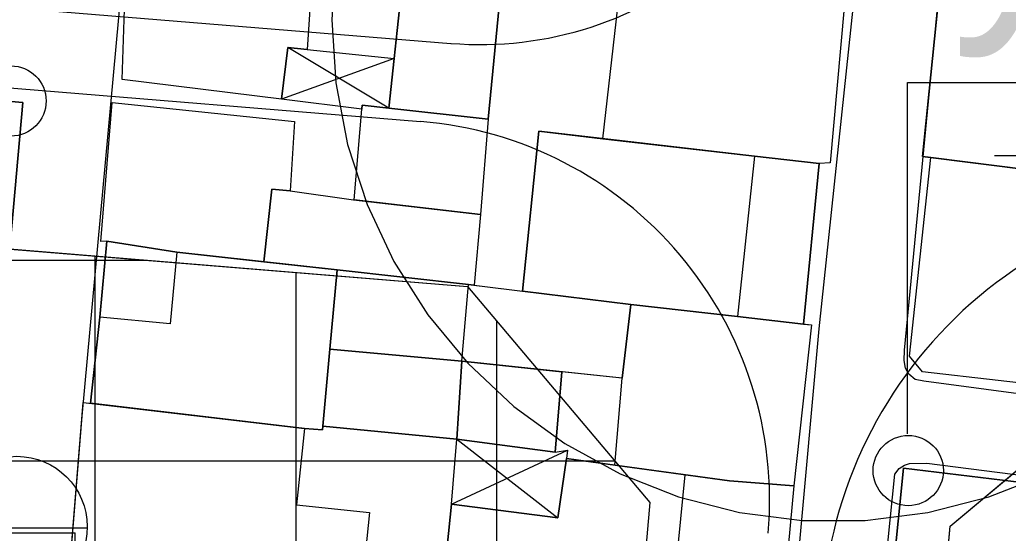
# Model space of a CAD drawing. Extents: x 417997 to 421451, y 4451742 to 4455216.
# Drawn here: x 420801.18 to 420850.42, y 4452264.74 to 4452290.33 of the extents above; entities that cross this region are included whole.
import ezdxf

# ---------------------------------------------------------------- set-up
doc = ezdxf.new("R2010")
doc.units = 0
for name, color, linetype in [('ADAKENARI', 7, 'Continuous'), ('B_Mesken', 7, 'Continuous'), ('B_Sundurma', 7, 'Continuous'), ('B_Teras', 7, 'Continuous'), ('KALDIRIM', 7, 'Continuous'), ('KD_KAV_25', 7, 'Continuous'), ('PL_K_TALI_IS_MRK', 7, 'Continuous'), ('S_Elektrik_Diregi', 7, 'Continuous'), ('S_Rogar_Kapagi', 7, 'Continuous'), ('TR_TALIISMERK', 7, 'Continuous'), ('Y_Yapi', 7, 'Continuous'), ('Yol_Sose', 7, 'Continuous')]:
    doc.layers.add(name, color=color, linetype=linetype)

msp = doc.modelspace()

# ---------------------------------------------------------------- linework, layer by layer
at = {"layer": 'ADAKENARI'}
for p, q in [((420744.943, 4452283.455), (420823.481, 4452277.046)), ((420744.943, 4452283.455), (420823.481, 4452277.046)), ((420823.481, 4452277.046), (420832.572, 4452266.271)), ((420823.481, 4452277.046), (420832.572, 4452266.271)), ((420847.526, 4452265.09), (420858.362, 4452274.16)), ((420847.526, 4452265.09), (420858.362, 4452274.16)), ((420832.572, 4452266.271), (420830.12, 4452238.349)), ((420832.572, 4452266.271), (420830.12, 4452238.349)), ((420845.037, 4452236.746), (420847.526, 4452265.09)), ((420845.037, 4452236.746), (420847.526, 4452265.09))]:
    msp.add_line(p, q, dxfattribs=at)
at = {"layer": 'B_Mesken'}
for points in [[(420815.839, 4452294.093), (420815.499, 4452288.853), (420814.539, 4452288.943), (420814.209, 4452286.373), (420806.279, 4452287.353), (420806.419, 4452291.353), (420806.669, 4452295.113), (420814.659, 4452294.193)], [(420815.839, 4452294.088), (420815.499, 4452288.853), (420814.539, 4452288.943), (420814.209, 4452286.373), (420806.279, 4452287.353), (420806.419, 4452291.353), (420806.669, 4452295.113), (420814.659, 4452294.193)], [(420857.659, 4452288.713), (420858.089, 4452292.733), (420855.319, 4452293.003), (420855.339, 4452293.323), (420847.249, 4452294.273), (420846.149, 4452283.513), (420857.109, 4452282.133)], [(420858.076, 4452292.612), (420857.659, 4452288.713), (420857.109, 4452282.133), (420854.579, 4452282.452), (420846.569, 4452283.461), (420846.149, 4452283.513), (420847.249, 4452294.273), (420855.339, 4452293.323), (420855.319, 4452293.003), (420858.089, 4452292.733)], [(420824.511, 4452285.379), (420825.25, 4452292.921), (420820.389, 4452293.683), (420819.564, 4452285.931)], [(420825.25, 4452292.921), (420824.511, 4452285.379), (420819.564, 4452285.931), (420819.826, 4452288.391), (420820.389, 4452293.683)], [(420842.241, 4452290.947), (420841.543, 4452283.203), (420841.002, 4452283.167), (420837.786, 4452283.525), (420830.227, 4452284.401), (420831.115, 4452292.292)], [(420842.241, 4452290.947), (420841.543, 4452283.203), (420841.002, 4452283.167), (420837.786, 4452283.525), (420830.227, 4452284.401), (420831.115, 4452292.292)], [(420801.324, 4452286.209), (420793.143, 4452286.902), (420793.221, 4452287.303), (420790.176, 4452287.617), (420789.507, 4452276.413), (420800.386, 4452275.594)], [(420801.324, 4452286.209), (420800.386, 4452275.594), (420799.783, 4452275.64), (420789.507, 4452276.413), (420790.089, 4452286.162), (420790.176, 4452287.617), (420793.221, 4452287.303), (420793.143, 4452286.903)], [(420808.999, 4452278.753), (420805.509, 4452279.293), (420805.219, 4452279.283), (420805.789, 4452286.203), (420814.859, 4452285.253), (420814.649, 4452281.803), (420813.739, 4452281.893), (420813.329, 4452278.273)], [(420814.649, 4452281.803), (420813.739, 4452281.893), (420813.329, 4452278.273), (420808.999, 4452278.753), (420805.509, 4452279.293), (420805.219, 4452279.283), (420805.789, 4452286.203), (420814.859, 4452285.253)], [(420817.829, 4452281.357), (420818.238, 4452286.079), (420824.511, 4452285.379), (420824.136, 4452280.623)], [(420819.564, 4452285.931), (420824.511, 4452285.379), (420824.136, 4452280.623), (420817.829, 4452281.358), (420818.22, 4452285.867), (420818.238, 4452286.079)], [(420840.217, 4452275.168), (420841.002, 4452283.167), (420837.786, 4452283.525), (420827.037, 4452284.771), (420826.22, 4452276.81), (420831.619, 4452276.143), (420836.929, 4452275.541)], [(420830.227, 4452284.401), (420837.786, 4452283.525), (420841.002, 4452283.167), (420840.217, 4452275.168), (420836.929, 4452275.541), (420831.619, 4452276.143), (420826.221, 4452276.81), (420827.037, 4452284.771)], [(420854.579, 4452282.453), (420853.689, 4452271.923), (420846.149, 4452272.783), (420845.509, 4452273.573), (420846.569, 4452283.463)], [(420854.579, 4452282.452), (420854.317, 4452279.355), (420853.689, 4452271.923), (420846.149, 4452272.783), (420845.509, 4452273.573), (420846.569, 4452283.461)], [(420813.329, 4452278.273), (420813.739, 4452281.893), (420814.649, 4452281.803), (420817.806, 4452281.36), (420824.136, 4452280.623), (420823.821, 4452277.107), (420823.529, 4452277.143), (420816.989, 4452277.863), (420813.329, 4452278.273)], [(420814.649, 4452281.803), (420817.806, 4452281.36), (420817.829, 4452281.358), (420824.136, 4452280.623), (420823.821, 4452277.107), (420823.529, 4452277.143), (420816.989, 4452277.863), (420813.329, 4452278.273), (420813.739, 4452281.893)], [(420805.509, 4452279.293), (420805.169, 4452275.513), (420804.699, 4452271.223), (420815.359, 4452269.963), (420816.259, 4452269.903), (420816.989, 4452277.863), (420813.329, 4452278.273), (420808.999, 4452278.753)], [(420816.989, 4452277.863), (420816.628, 4452273.923), (420816.275, 4452270.072), (420816.259, 4452269.903), (420815.359, 4452269.963), (420804.699, 4452271.223), (420805.169, 4452275.513), (420805.509, 4452279.293), (420808.999, 4452278.753), (420813.329, 4452278.273)], [(420823.209, 4452273.323), (420816.628, 4452273.923), (420816.989, 4452277.863), (420823.529, 4452277.143), (420823.821, 4452277.107), (420826.221, 4452276.81), (420831.619, 4452276.143), (420831.189, 4452272.473), (420828.179, 4452272.793)], [(420823.529, 4452277.143), (420816.989, 4452277.863), (420816.629, 4452273.923), (420823.209, 4452273.323), (420823.529, 4452277.143), (420831.619, 4452276.143), (420831.189, 4452272.473), (420823.209, 4452273.323), (420823.529, 4452277.143)], [(420830.829, 4452268.143), (420831.189, 4452272.473), (420831.619, 4452276.143), (420840.619, 4452275.123), (420839.739, 4452267.103), (420836.539, 4452267.353)], [(420840.217, 4452275.168), (420840.619, 4452275.123), (420839.739, 4452267.103), (420836.539, 4452267.353), (420830.829, 4452268.143), (420831.189, 4452272.473), (420831.619, 4452276.143), (420836.929, 4452275.541)], [(420816.629, 4452273.923), (420816.269, 4452270.073), (420822.959, 4452269.433), (420823.209, 4452273.323)], [(420823.209, 4452273.323), (420822.959, 4452269.433), (420816.275, 4452270.072), (420816.628, 4452273.923)], [(420822.959, 4452269.433), (420827.849, 4452268.783), (420828.179, 4452272.793), (420823.209, 4452273.323)], [(420828.179, 4452272.793), (420827.849, 4452268.783), (420822.959, 4452269.433), (420823.209, 4452273.323)], [(420803.689, 4452263.263), (420804.339, 4452271.263), (420815.359, 4452269.963), (420814.969, 4452266.153), (420818.599, 4452265.783), (420818.179, 4452261.733), (420817.229, 4452261.823)], [(420803.689, 4452263.263), (420804.339, 4452271.263), (420815.359, 4452269.963), (420814.969, 4452266.153), (420818.599, 4452265.783), (420818.179, 4452261.733), (420817.229, 4452261.823)], [(420836.539, 4452267.353), (420839.739, 4452267.103), (420839.009, 4452259.203), (420835.919, 4452259.613), (420822.189, 4452261.323), (420822.689, 4452266.193), (420827.979, 4452265.513), (420828.419, 4452268.473)], [(420838.659, 4452259.249), (420835.919, 4452259.613), (420829.519, 4452260.411), (420822.189, 4452261.323), (420822.488, 4452264.223), (420822.689, 4452266.193), (420827.979, 4452265.513), (420828.419, 4452268.473), (420836.539, 4452267.353), (420839.739, 4452267.103), (420839.009, 4452259.203)], [(420853.419, 4452266.983), (420845.209, 4452267.983), (420844.399, 4452260.063), (420852.769, 4452258.823)], [(420853.416, 4452266.983), (420852.765, 4452258.823), (420844.399, 4452260.063), (420845.209, 4452267.983)]]:
    msp.add_lwpolyline(points, close=True, dxfattribs=at)
at = {"layer": 'B_Sundurma'}
for p, q in [((420819.564, 4452285.931), (420814.539, 4452288.943)), ((420819.826, 4452288.391), (420814.209, 4452286.373)), ((420822.959, 4452269.433), (420827.979, 4452265.513)), ((420822.689, 4452266.193), (420828.469, 4452268.883))]:
    msp.add_line(p, q, dxfattribs=at)
for points in [[(420815.499, 4452288.853), (420819.826, 4452288.391), (420819.564, 4452285.931), (420818.238, 4452286.079), (420818.22, 4452285.867), (420814.209, 4452286.373), (420814.539, 4452288.943)], [(420815.499, 4452288.853), (420819.826, 4452288.391), (420819.564, 4452285.931), (420818.238, 4452286.079), (420818.22, 4452285.867), (420814.209, 4452286.373), (420814.539, 4452288.943)], [(420822.689, 4452266.193), (420822.959, 4452269.433), (420827.849, 4452268.783), (420828.469, 4452268.883), (420828.419, 4452268.473), (420827.979, 4452265.513)], [(420827.849, 4452268.783), (420828.469, 4452268.883), (420828.419, 4452268.473), (420827.979, 4452265.513), (420822.689, 4452266.193), (420822.959, 4452269.433)]]:
    msp.add_lwpolyline(points, close=True, dxfattribs=at)
at = {"layer": 'B_Teras'}
for points in [[(420847.249, 4452294.273), (420855.339, 4452293.323), (420855.029, 4452289.023), (420857.659, 4452288.713), (420857.109, 4452282.133), (420846.149, 4452283.513)], [(420826.22, 4452276.81), (420827.037, 4452284.771), (420837.786, 4452283.525), (420836.929, 4452275.541), (420831.619, 4452276.143)], [(420815.359, 4452269.963), (420816.259, 4452269.903), (420816.989, 4452277.863), (420808.999, 4452278.753), (420808.669, 4452275.183), (420805.169, 4452275.513), (420804.699, 4452271.223)], [(420833.569, 4452259.905), (420834.328, 4452267.658), (420830.829, 4452268.143), (420828.419, 4452268.473), (420827.979, 4452265.513), (420822.689, 4452266.193), (420822.189, 4452261.323), (420829.519, 4452260.413)]]:
    msp.add_lwpolyline(points, close=True, dxfattribs=at)
at = {"layer": 'KALDIRIM'}
for p, q in [((420788.439, 4452291.945), (420822.661, 4452289.152)), ((420788.439, 4452291.945), (420822.661, 4452289.152)), ((420788.138, 4452287.957), (420821.148, 4452285.263)), ((420788.138, 4452287.957), (420821.148, 4452285.263))]:
    msp.add_line(p, q, dxfattribs=at)
for centre, radius, start, end in [((420864.175, 4452304.941), 19.176, 175.7244, 264.8886), ((420864.175, 4452304.941), 19.176, 175.7244, 264.8886), ((420824.119, 4452307.015), 17.922, 265.3344, 355.7244), ((420824.119, 4452307.015), 17.922, 265.3344, 355.7244), ((420819.609, 4452266.4), 18.925, 354.9797, 85.3344), ((420819.609, 4452266.4), 18.925, 354.9797, 85.3344), ((420863.093, 4452259.704), 21.978, 84.8886, 174.9797), ((420863.093, 4452259.704), 21.978, 84.8886, 174.9797)]:
    msp.add_arc(centre, radius, start, end, dxfattribs=at)
at = {"layer": 'KD_KAV_25'}
for p, q in [((420816.922, 4452293.46), (420816.725, 4452290.327)), ((420816.922, 4452293.46), (420816.725, 4452290.327)), ((420816.725, 4452290.327), (420816.922, 4452287.194)), ((420816.725, 4452290.327), (420816.922, 4452287.194)), ((420816.922, 4452287.194), (420817.51, 4452284.11)), ((420816.922, 4452287.194), (420817.51, 4452284.11)), ((420817.51, 4452284.11), (420818.48, 4452281.124)), ((420817.51, 4452284.11), (420818.48, 4452281.124)), ((420818.48, 4452281.124), (420819.817, 4452278.283)), ((420818.48, 4452281.124), (420819.817, 4452278.283)), ((420819.817, 4452278.283), (420821.499, 4452275.632)), ((420819.817, 4452278.283), (420821.499, 4452275.632)), ((420821.499, 4452275.632), (420823.5, 4452273.213)), ((420821.499, 4452275.632), (420823.5, 4452273.213)), ((420823.5, 4452273.213), (420825.789, 4452271.064)), ((420823.5, 4452273.213), (420825.789, 4452271.064)), ((420825.789, 4452271.064), (420828.329, 4452269.219)), ((420825.789, 4452271.064), (420828.329, 4452269.219)), ((420828.329, 4452269.219), (420831.08, 4452267.706)), ((420828.329, 4452269.219), (420831.08, 4452267.706)), ((420831.08, 4452267.706), (420833.999, 4452266.551)), ((420831.08, 4452267.706), (420833.999, 4452266.551)), ((420849.45, 4452266.551), (420852.369, 4452267.706)), ((420849.45, 4452266.551), (420852.369, 4452267.706)), ((420833.999, 4452266.551), (420837.04, 4452265.77)), ((420833.999, 4452266.551), (420837.04, 4452265.77)), ((420846.409, 4452265.77), (420849.45, 4452266.551)), ((420846.409, 4452265.77), (420849.45, 4452266.551)), ((420837.04, 4452265.77), (420840.155, 4452265.376)), ((420837.04, 4452265.77), (420840.155, 4452265.376)), ((420843.294, 4452265.376), (420846.409, 4452265.77)), ((420843.294, 4452265.376), (420846.409, 4452265.77)), ((420840.155, 4452265.376), (420843.294, 4452265.376)), ((420840.155, 4452265.376), (420843.294, 4452265.376))]:
    msp.add_line(p, q, dxfattribs=at)
at = {"layer": 'PL_K_TALI_IS_MRK'}
for points in [[(420832.572, 4452266.271), (420830.12, 4452238.349), (420752.182, 4452246.725), (420744.943, 4452283.455), (420823.481, 4452277.046)], [(420832.572, 4452266.271), (420830.12, 4452238.349), (420752.182, 4452246.725), (420744.943, 4452283.455), (420823.481, 4452277.046)], [(420879.109, 4452233.085), (420845.037, 4452236.746), (420847.526, 4452265.09), (420858.362, 4452274.16), (420921.334, 4452268.528), (420917.09, 4452229.003)], [(420879.109, 4452233.085), (420845.037, 4452236.746), (420847.526, 4452265.09), (420858.362, 4452274.16), (420921.334, 4452268.528), (420917.09, 4452229.003)]]:
    msp.add_lwpolyline(points, close=True, dxfattribs=at)
at = {"layer": 'S_Elektrik_Diregi'}
for p, q in [((420845.404, 4452269.703), (420845.404, 4452287.203)), ((420845.404, 4452287.203), (420852.404, 4452287.203)), ((420849.744, 4452283.563), (420854.994, 4452283.563)), ((420796.938, 4452264.763), (420803.938, 4452264.763)), ((420803.938, 4452261.263), (420803.938, 4452264.763))]:
    msp.add_line(p, q, dxfattribs=at)
for centre in [(420800.741, 4452286.282), (420845.44, 4452267.867)]:
    msp.add_circle(centre, 1.75, dxfattribs=at)
at = {"layer": 'S_Rogar_Kapagi'}
msp.add_line((420797.519, 4452265.013), (420804.519, 4452265.013), dxfattribs=at)
msp.add_circle((420801.036, 4452265.076), 3.5, dxfattribs=at)
at = {"layer": 'TR_TALIISMERK'}
for p, q in [((420745.949, 4452278.349), (420807.508, 4452278.349)), ((420745.949, 4452278.349), (420807.508, 4452278.349)), ((420804.943, 4452241.055), (420804.943, 4452278.559)), ((420804.943, 4452241.055), (420804.943, 4452278.559)), ((420814.943, 4452239.98), (420814.943, 4452277.742)), ((420814.943, 4452239.98), (420814.943, 4452277.742)), ((420824.943, 4452238.906), (420824.943, 4452275.313)), ((420824.943, 4452238.906), (420824.943, 4452275.313)), ((420747.92, 4452268.349), (420830.819, 4452268.349)), ((420747.92, 4452268.349), (420830.819, 4452268.349))]:
    msp.add_line(p, q, dxfattribs=at)
at = {"layer": 'Yol_Sose'}
for points in [[(420846.116, 4452337.037), (420844.259, 4452320.648), (420843.222, 4452304.011), (420842.71, 4452291.219), (420840.985, 4452274.929), (420838.912, 4452252.057), (420837.92, 4452241.312), (420837.864, 4452241.089), (420837.799, 4452240.962), (420837.638, 4452240.761), (420837.072, 4452240.554), (420836.785, 4452240.525), (420815.199, 4452243.564), (420802.837, 4452245.689), (420802.53, 4452245.841), (420802.362, 4452246.002), (420802.321, 4452246.226), (420802.345, 4452246.555), (420804.291, 4452270.577), (420806.491, 4452294.618), (420808.893, 4452317.442), (420810.874, 4452337.406)], [(420845.296, 4452274.389), (420847.18, 4452293.843), (420847.29, 4452294.162), (420847.424, 4452294.283), (420847.568, 4452294.356), (420847.958, 4452294.395), (420861.218, 4452292.672), (420882.355, 4452290.446), (420882.722, 4452290.379), (420883.03, 4452290.286), (420883.088, 4452290.2), (420883.123, 4452289.955), (420880.366, 4452268.245), (420880.29, 4452268.075), (420880.15, 4452267.9), (420879.952, 4452267.828), (420879.515, 4452267.746), (420879.184, 4452267.718), (420867.957, 4452269.419)], [(420867.957, 4452269.419), (420846.222, 4452272.326), (420845.792, 4452272.41), (420845.474, 4452272.663), (420845.301, 4452272.968), (420845.241, 4452273.347), (420845.259, 4452273.873), (420845.296, 4452274.389)], [(420867.255, 4452236.901), (420842.409, 4452239.44), (420842.229, 4452239.537), (420842.049, 4452239.688), (420841.945, 4452239.869), (420844.777, 4452267.693), (420844.992, 4452267.968), (420845.26, 4452268.136), (420845.495, 4452268.218), (420846.357, 4452268.232), (420879.998, 4452263.941), (420896.193, 4452261.503)]]:
    msp.add_lwpolyline(points, dxfattribs=at)

# ---------------------------------------------------------------- texts
at = {"layer": 'Y_Yapi'}
msp.add_text('Aygörenler', height=10, dxfattribs=at).set_placement((420838.654, 4452291.469))

doc.saveas('drawing.dxf')
